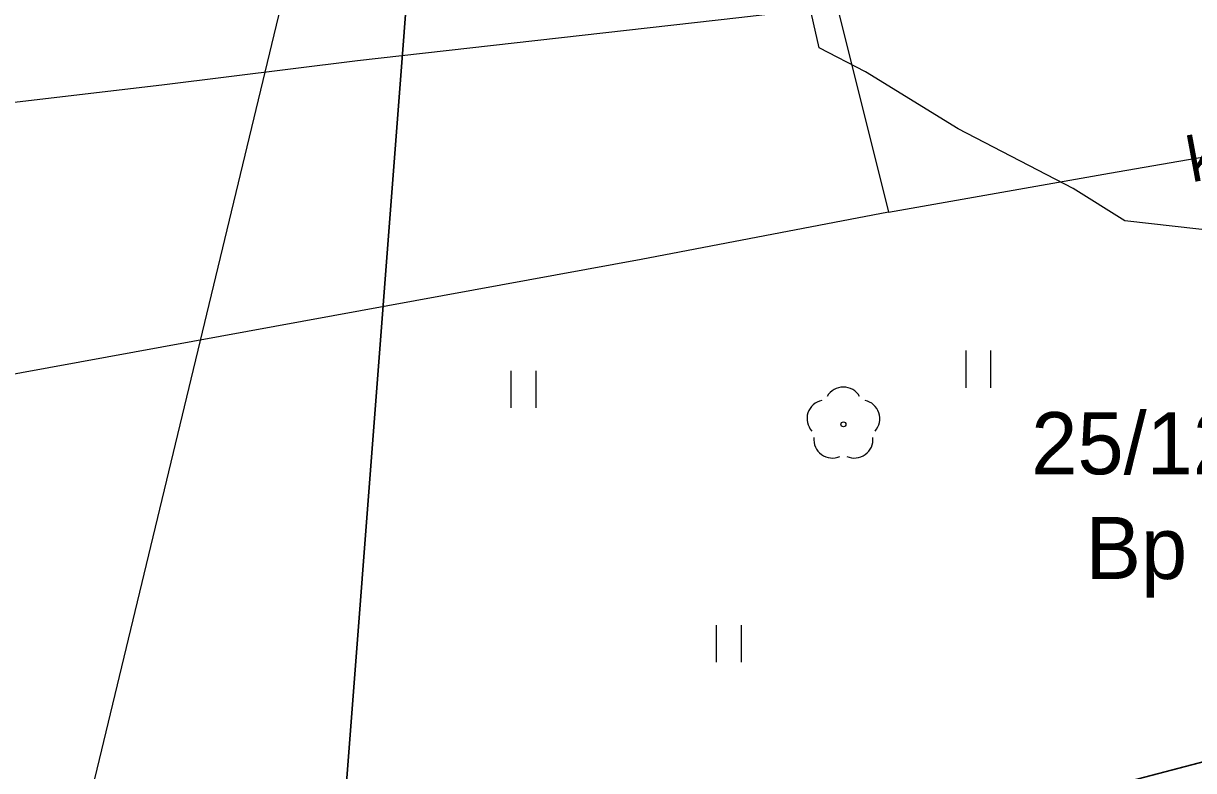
# Model space of a CAD drawing. Extents: x 6434771 to 6436222, y 5663454 to 5664782.
# Drawn here: x 6435059.09 to 6435082.63, y 5664321.68 to 5664336.72 of the extents above; entities that cross this region are included whole.
import ezdxf

# ---------------------------------------------------------------- set-up
doc = ezdxf.new("R2010")
doc.units = 0
for name, color, linetype in [('Warstwa 1', 7, 'Continuous'), ('Warstwa 11', 7, 'Continuous'), ('Warstwa 12', 7, 'Continuous'), ('Warstwa 15', 7, 'Continuous'), ('Warstwa 2', 7, 'Continuous'), ('Warstwa 5', 7, 'Continuous'), ('Warstwa 6', 7, 'Continuous'), ('Warstwa 7', 7, 'Continuous')]:
    doc.layers.add(name, color=color, linetype=linetype)

msp = doc.modelspace()

# ---------------------------------------------------------------- linework, layer by layer
at = {"layer": 'Warstwa 1'}
for q in [(6435066.962, 5664339.345), (6435066.962, 5664339.345), (6435130.919, 5664334.482), (6435130.919, 5664334.482)]:
    msp.add_line((6435065.265, 5664317.253), q, dxfattribs=at)
at = {"layer": 'Warstwa 11'}
msp.add_circle((6435075.587, 5664328.651), 0.05, dxfattribs=at)
for centre, start, end in [((6435075.587, 5664329.026), 30.1471, 149.8529), ((6435075.23, 5664328.767), 102.1471, 221.8529), ((6435075.944, 5664328.767), 318.1471, 77.8529), ((6435075.367, 5664328.348), 174.1471, 293.8529), ((6435075.807, 5664328.348), 246.1471, 5.8529)]:
    msp.add_arc(centre, 0.375, start, end, dxfattribs=at)
at = {"layer": 'Warstwa 12'}
msp.add_lwpolyline([(6435132.438, 5664335.787), (6435127.884, 5664336.077), (6435125.678, 5664337.17), (6435122.83, 5664338.787), (6435120.601, 5664338.286), (6435117.354, 5664337.534), (6435115.76, 5664336.449), (6435113.885, 5664335.351), (6435107.588, 5664334.242), (6435098.172, 5664332.657), (6435092.46, 5664331.737), (6435091.965, 5664331.644), (6435091.023, 5664331.654), (6435087.503, 5664332.044), (6435081.251, 5664332.746), (6435080.208, 5664333.399), (6435077.9, 5664334.597), (6435076.035, 5664335.742), (6435075.102, 5664336.231), (6435073.228, 5664344.493), (6435073.117, 5664344.857)], dxfattribs=at)
at = {"layer": 'Warstwa 2'}
msp.add_lwpolyline([(6435059.094, 5664315.587), (6435065.265, 5664317.253), (6435130.919, 5664334.482)], dxfattribs=at)
at = {"layer": 'Warstwa 5'}
for p, q in [((6435059.094, 5664315.587), (6435066.745, 5664347.317)), ((6435065.265, 5664317.253), (6435130.919, 5664334.482)), ((6435065.265, 5664317.253), (6435130.919, 5664334.482)), ((6435078.056, 5664329.384), (6435078.056, 5664330.134)), ((6435078.556, 5664329.384), (6435078.556, 5664330.134)), ((6435068.901, 5664328.981), (6435068.901, 5664329.731)), ((6435069.401, 5664328.981), (6435069.401, 5664329.731)), ((6435073.034, 5664323.862), (6435073.034, 5664324.612)), ((6435073.534, 5664323.862), (6435073.534, 5664324.612))]:
    msp.add_line(p, q, dxfattribs=at)
at = {"layer": 'Warstwa 6'}
for points in [[(6435069.907, 5664365.342), (6435069.024, 5664375.043), (6435067.327, 5664389.385), (6435066.362, 5664389.767), (6435047.744, 5664396.732), (6435043.871, 5664372.537), (6435037.011, 5664329.506), (6435037.455, 5664310.048), (6435053.025, 5664314.031), (6435059.094, 5664315.587), (6435065.265, 5664317.253), (6435066.962, 5664339.345), (6435067.287, 5664342.191), (6435069.56, 5664362.316)], [(6435130.919, 5664334.482), (6435130.823, 5664346.455), (6435098.425, 5664348.436), (6435097.471, 5664339.076), (6435067.287, 5664342.191), (6435066.962, 5664339.345), (6435065.265, 5664317.253)], [(6435131.289, 5664285.721), (6435130.919, 5664334.482), (6435065.265, 5664317.253), (6435059.094, 5664315.587), (6435053.025, 5664314.031), (6435037.455, 5664310.048), (6435029.81, 5664308.021), (6435043.883, 5664284.998), (6435051.747, 5664285.303)]]:
    msp.add_lwpolyline(points, close=True, dxfattribs=at)
at = {"layer": 'Warstwa 7'}
for points in [[(6435073.538, 5664344.8), (6435073.772, 5664343.825), (6435076.492, 5664332.924)], [(6435077.776, 5664337.333), (6435073.484, 5664336.83), (6435065.807, 5664335.969), (6435061.873, 5664335.476), (6435057.472, 5664334.958)], [(6435076.492, 5664332.924), (6435080.939, 5664333.707), (6435087.417, 5664334.829), (6435091.76, 5664335.672), (6435092.761, 5664335.875)], [(6435076.492, 5664332.924), (6435071.516, 5664331.968), (6435058.489, 5664329.585), (6435057.098, 5664329.278)]]:
    msp.add_lwpolyline(points, dxfattribs=at)

# ---------------------------------------------------------------- texts
at = {"layer": 'Warstwa 15'}
msp.add_text('25/12', height=1.25, dxfattribs=at).set_placement((6435079.367, 5664327.646))
at = {"layer": 'Warstwa 2'}
msp.add_text('Bp', height=1.25, dxfattribs=at).set_placement((6435080.461, 5664325.539))
at = {"layer": 'Warstwa 7'}
msp.add_text('kd200', height=0.9, rotation=10.5195, dxfattribs=at).set_placement((6435082.593, 5664333.519))

doc.saveas('drawing.dxf')
